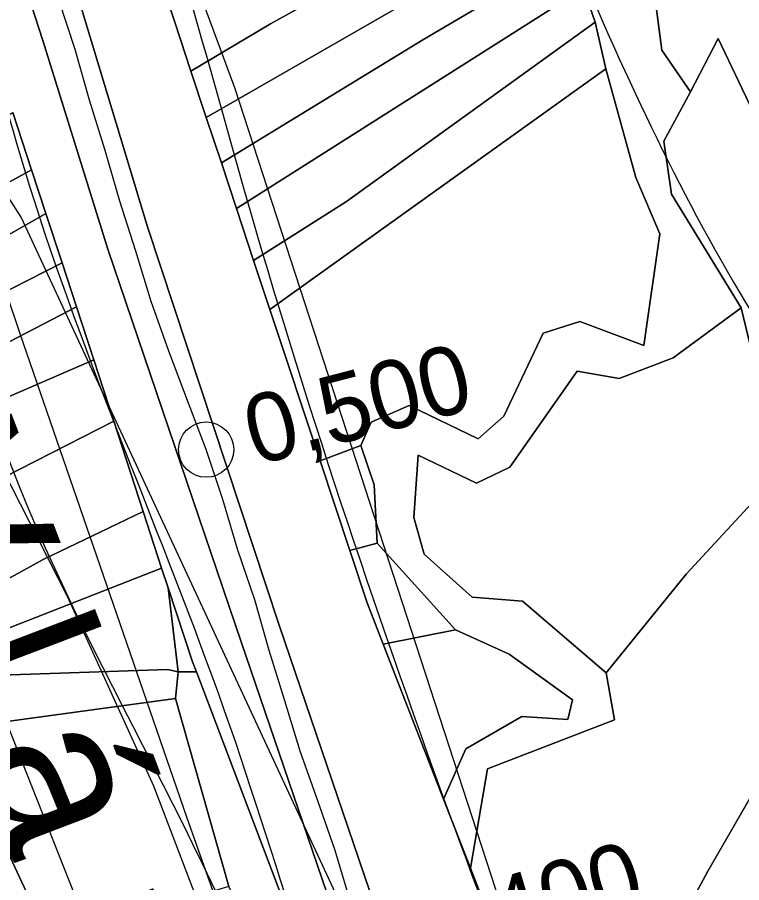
# Model space of a CAD drawing. Extents: x -510989 to -501240, y -1184665 to -1176089.
# Drawn here: x -502524.4 to -502386.8, y -1183677.4 to -1183513.1 of the extents above; entities that cross this region are included whole.
import ezdxf

# ---------------------------------------------------------------- set-up
doc = ezdxf.new("R2010")
doc.units = 0
for name, color, linetype in [('lesni_pozemek', 7, 'Continuous'), ('NAVRH_revitalizace_toku', 7, 'Continuous'), ('orna_puda', 7, 'Continuous'), ('ostatni_plocha_x_draha', 7, 'Continuous'), ('ostatni_plocha_x_jina_plocha', 7, 'Continuous'), ('ostatni_plocha_x_neplodna_puda', 7, 'Continuous'), ('STAV_zaplavove_uzemi', 7, 'Continuous'), ('trasovani_toku', 7, 'Continuous'), ('trvaly_travni_porost', 7, 'Continuous'), ('vodni_plocha_x_vodni_tok_v_koryt_prir_n_upr', 7, 'Continuous'), ('vrstevnice_01', 7, 'Continuous'), ('vrstevnice_02', 7, 'Continuous')]:
    doc.layers.add(name, color=color, linetype=linetype)

msp = doc.modelspace()

# ---------------------------------------------------------------- linework, layer by layer
at = {"layer": 'lesni_pozemek'}
for points in [[(-502495.76, -1183621.41), (-502491.14, -1183635.45), (-502490.42, -1183637.35), (-502493.88, -1183637.39)], [(-502493.88, -1183637.39), (-502490.42, -1183637.35), (-502463.19, -1183709.21), (-502461.09, -1183715.02), (-502465.42, -1183731.94), (-502470.71, -1183727.94), (-502471.26, -1183725.27), (-502478.13, -1183691.64), (-502484.26, -1183678.15), (-502494.36, -1183642.43)], [(-502494.36, -1183642.43), (-502484.26, -1183678.15), (-502505.55, -1183684.54), (-502518.41, -1183688.45), (-502526.62, -1183670.82), (-502538.1, -1183648.41)]]:
    msp.add_lwpolyline(points, close=True, dxfattribs=at)
at = {"layer": 'NAVRH_revitalizace_toku'}
for points in [[(-502483.13, -1183526.47), (-502517.33, -1183434.11), (-502536.76, -1183404.13), (-502565.64, -1183382.47), (-502652.26, -1183345.82), (-502730.56, -1183320.84), (-502788.39, -1183298.1), (-502833.59, -1183265.73), (-502876.96, -1183218.69), (-502926.43, -1183158.22), (-502988.58, -1183083.85), (-503054.43, -1183007.93), (-503113.55, -1182935.36), (-503144.76, -1182880.3), (-503152.89, -1182833), (-503146.24, -1182730.27), (-503133.77, -1182580.05)], [(-502889.3, -1183294.95), (-502841, -1183342.82), (-502735.29, -1183384.52), (-502624.96, -1183415.86), (-502572.61, -1183452.22), (-502555.69, -1183478.85), (-502523.99, -1183573.14), (-502492.28, -1183664.92), (-502458.49, -1183760.32), (-502413.06, -1183825.44), (-502312.6, -1183929.43), (-502238.4, -1184009.7)], [(-502174.69, -1183976.25), (-502358.44, -1183797.55), (-502411.95, -1183732.43), (-502432.65, -1183681.45), (-502483.13, -1183526.47)]]:
    msp.add_lwpolyline(points, dxfattribs=at)
at = {"layer": 'orna_puda'}
for points in [[(-502439.93, -1183477.34), (-502444.13, -1183486.48), (-502446.16, -1183493.63), (-502445.94, -1183497.41), (-502476.36, -1183514.28), (-502491.46, -1183523.26), (-502494.54, -1183513.98), (-502497.64, -1183504.65), (-502441.11, -1183473.36)], [(-502424.58, -1183495.27), (-502488.54, -1183532.06), (-502491.46, -1183523.26), (-502476.36, -1183514.28), (-502445.94, -1183497.41), (-502441.6, -1183501.7)], [(-502419.88, -1183501.15), (-502447.42, -1183517.33), (-502485.66, -1183540.7), (-502488.54, -1183532.06), (-502424.58, -1183495.27)], [(-502416.85, -1183507.5), (-502482.82, -1183549.35), (-502485.66, -1183540.7), (-502447.42, -1183517.33), (-502419.88, -1183501.15)], [(-502414.67, -1183513.96), (-502461.87, -1183548.01), (-502479.55, -1183559.23), (-502482.82, -1183549.35), (-502416.85, -1183507.5)], [(-502412.65, -1183522.81), (-502476.47, -1183568.54), (-502479.55, -1183559.23), (-502461.87, -1183548.01), (-502414.67, -1183513.96)], [(-502386.9, -1183568.21), (-502381.95, -1183588.7), (-502382.6, -1183602.84), (-502397.36, -1183618.85), (-502412.55, -1183637.56), (-502428.43, -1183623.97), (-502438.01, -1183623.22), (-502447.13, -1183615), (-502449.11, -1183608.05), (-502448.25, -1183596.23), (-502437.2, -1183601.55), (-502430.86, -1183598.5), (-502418.1, -1183580.27), (-502410.11, -1183581.67), (-502399.8, -1183577.74)], [(-502459.15, -1183594.38), (-502456.64, -1183601.83), (-502456.05, -1183612.92), (-502461.28, -1183614.35), (-502466.92, -1183597.32)], [(-502461.28, -1183614.35), (-502456.05, -1183612.92), (-502441.2, -1183629.38), (-502454.93, -1183632.13), (-502458, -1183624.26)], [(-502441.2, -1183629.38), (-502430.99, -1183634.05), (-502418.94, -1183642.71), (-502419.85, -1183646.4), (-502428.57, -1183645.84), (-502439.22, -1183651.98), (-502443.46, -1183661.55), (-502454.93, -1183632.13)]]:
    msp.add_lwpolyline(points, close=True, dxfattribs=at)
msp.add_lwpolyline([(-502403.7, -1183506.12), (-502401.96, -1183519.32), (-502396.52, -1183527.2), (-502401.6, -1183536.6), (-502400.16, -1183546.65), (-502386.9, -1183568.21), (-502399.8, -1183577.74), (-502410.11, -1183581.67), (-502418.1, -1183580.27), (-502430.86, -1183598.5), (-502437.2, -1183601.55), (-502448.25, -1183596.23), (-502449.11, -1183608.05), (-502447.13, -1183615), (-502438.01, -1183623.22), (-502428.43, -1183623.97), (-502412.55, -1183637.56), (-502410.97, -1183646.48), (-502435.13, -1183655.82), (-502438.36, -1183674.65), (-502443.46, -1183661.55), (-502439.22, -1183651.98), (-502428.57, -1183645.84), (-502419.85, -1183646.4), (-502418.94, -1183642.71), (-502430.99, -1183634.05), (-502441.2, -1183629.38), (-502456.05, -1183612.92), (-502456.64, -1183601.83), (-502459.15, -1183594.38), (-502457.24, -1183589.98), (-502450.01, -1183586.79), (-502436.91, -1183593.14), (-502432, -1183588.84), (-502424.52, -1183573.05), (-502417.56, -1183570.83), (-502405.41, -1183575.38), (-502402.37, -1183554.21), (-502406.93, -1183543.45), (-502412.65, -1183522.81), (-502414.67, -1183513.96), (-502416.85, -1183507.5)], dxfattribs=at)
at = {"layer": 'ostatni_plocha_x_draha'}
msp.add_lwpolyline([(-502363.19, -1183576.03), (-502391.31, -1183517.1), (-502396.52, -1183527.2), (-502401.96, -1183519.32), (-502403.7, -1183506.12), (-502410.21, -1183494.37), (-502416.29, -1183483.4), (-502421.58, -1183469.46), (-502419.04, -1183463.62), (-502443.98, -1183418.67), (-502455.31, -1183394.31)], dxfattribs=at)
at = {"layer": 'ostatni_plocha_x_jina_plocha'}
for points in [[(-503060.17, -1183046.85), (-503034.84, -1183077.64), (-503009.72, -1183107.8), (-502984.16, -1183138.39), (-502955.83, -1183172.25), (-502921.65, -1183212.09), (-502884.4, -1183254.29), (-502860.65, -1183281.61), (-502834.4, -1183306.92), (-502802.73, -1183325.89), (-502769.34, -1183342.35), (-502704.48, -1183361.8), (-502671.95, -1183372.49), (-502635.35, -1183384.73), (-502613.43, -1183392.06), (-502578.83, -1183410.22), (-502562.56, -1183425.06), (-502546.62, -1183443.77), (-502532.04, -1183479.25), (-502519.57, -1183517.48), (-502507.26, -1183557.11), (-502481.89, -1183631.71), (-502455.69, -1183708.5)], [(-502381.8, -1183805.24), (-502415.5, -1183766.93), (-502433.89, -1183736.3), (-502448.49, -1183705.51), (-502474.67, -1183628.5), (-502499.72, -1183552.82), (-502522.49, -1183477.39), (-502537.23, -1183443.39), (-502557.12, -1183417.28), (-502571.65, -1183403.61), (-502580.98, -1183398.78), (-502612.83, -1183383.51), (-502702.82, -1183354.57), (-502767.45, -1183333.04), (-502798.81, -1183317.9), (-502829.4, -1183299.27), (-502854.9, -1183276.03), (-502887.42, -1183239.74), (-502903.66, -1183221.12), (-502949.5, -1183166.71), (-502977.72, -1183133.02), (-503028.15, -1183070.86)], [(-502527.89, -1183429.57), (-502523.69, -1183435.38), (-502518.97, -1183441.92), (-502518.02, -1183444.64), (-502508.27, -1183472.71), (-502504.4, -1183484.34), (-502503.2, -1183487.94), (-502501.41, -1183493.31), (-502499.72, -1183498.39), (-502497.64, -1183504.65), (-502494.54, -1183513.98), (-502491.46, -1183523.26), (-502488.54, -1183532.06), (-502485.66, -1183540.7), (-502482.82, -1183549.35), (-502479.55, -1183559.23), (-502476.47, -1183568.54), (-502466.92, -1183597.32), (-502461.28, -1183614.35), (-502458, -1183624.26), (-502454.93, -1183632.13), (-502443.46, -1183661.55), (-502438.36, -1183674.65), (-502432.61, -1183689.38)], [(-502463.19, -1183709.21), (-502490.42, -1183637.35), (-502491.14, -1183635.45), (-502495.76, -1183621.41), (-502497.05, -1183617.67), (-502500.53, -1183606.95), (-502506.11, -1183589.74), (-502509.92, -1183578.1), (-502513.22, -1183568.03), (-502515.95, -1183559.71), (-502519.02, -1183550.33), (-502521.74, -1183542.01), (-502525.29, -1183531.15)]]:
    msp.add_lwpolyline(points, dxfattribs=at)
at = {"layer": 'ostatni_plocha_x_neplodna_puda'}
msp.add_lwpolyline([(-502538.1, -1183648.41), (-502526.62, -1183670.82), (-502518.41, -1183688.45), (-502515.18, -1183695.53), (-502530.17, -1183702.17), (-502531.67, -1183713.28), (-502524.4, -1183731.62), (-502516.42, -1183743.61), (-502530.93, -1183756.93), (-502550.18, -1183721.64), (-502571.7, -1183680.37), (-502577.27, -1183672.88), (-502561.55, -1183663.73), (-502538.7, -1183647.17)], close=True, dxfattribs=at)
at = {"layer": 'STAV_zaplavove_uzemi'}
for points in [[(-502723.47, -1180576.88), (-502750.97, -1180610.73), (-502772.12, -1180647.75), (-502783.76, -1180692.17), (-502790.11, -1180735.54), (-502816.55, -1180769.39), (-502838.76, -1180789.49), (-502880.02, -1180813.82), (-502947.71, -1180825.45), (-502980.5, -1180833.91), (-503008.01, -1180838.14), (-503027.04, -1180827.57), (-503058.78, -1180840.26), (-503097.92, -1180865.65), (-503133.88, -1180877.28), (-503224.85, -1180888.92), (-503331.68, -1180909.01), (-503349.66, -1180914.3), (-503380.34, -1180944.98), (-503395.15, -1180996.81), (-503404.67, -1181054.99), (-503414.18, -1181088.83), (-503405.74, -1181137.71), (-503341.21, -1181192.71), (-503275.63, -1181213.86), (-503238.61, -1181228.67), (-503221.69, -1181245.6), (-503229.09, -1181273.1), (-503244.96, -1181310.12), (-503251.3, -1181333.39), (-503243.9, -1181363.01), (-503246.02, -1181393.68), (-503244.96, -1181433.88), (-503251.3, -1181477.25), (-503261.88, -1181518.5), (-503269.29, -1181530.14), (-503299, -1181579.21), (-503326.93, -1181610.62), (-503351.36, -1181638.55), (-503381.61, -1181666.47), (-503397.91, -1181682.76), (-503420.01, -1181721.16), (-503428.16, -1181736.28), (-503464.23, -1181735.12), (-503497.97, -1181758.39), (-503482.84, -1181800.28), (-503460.74, -1181841), (-503407.53, -1181883.86), (-503369.52, -1181914.83), (-503348.4, -1181945.81), (-503334.32, -1181976.78), (-503286.45, -1182017.61), (-503224.5, -1182073.92), (-503185.08, -1182121.79), (-503159.74, -1182180.92), (-503125.16, -1182269.48), (-503118.18, -1182319.52), (-503118.18, -1182384.67), (-503122.84, -1182470.78), (-503133.31, -1182562.7), (-503147.27, -1182666.25), (-503152.24, -1182800.82), (-503140.98, -1182878.25), (-503110, -1182947.24), (-503050.82, -1183014.1), (-502950.75, -1183132.78), (-502862.33, -1183242.16), (-502789.02, -1183301.5), (-502594.33, -1183372.67), (-502552.52, -1183394.35), (-502521.54, -1183433.06), (-502481.28, -1183546.12), (-502442.56, -1183663.81), (-502399.2, -1183755.19), (-502318.67, -1183838.81), (-502270.66, -1183889.92), (-502173.29, -1183977.22)], [(-502250.32, -1184002.61), (-502355.07, -1183875.41), (-502442.37, -1183790.61), (-502477.29, -1183700.82), (-502532.16, -1183578.61), (-502567.08, -1183448.91), (-502626.05, -1183402.34), (-502705.41, -1183380.59), (-502814.2, -1183349.87), (-502882.03, -1183297.39), (-502931.95, -1183237.24), (-503042.02, -1183107.97), (-503139.64, -1183018.94), (-503222.14, -1182957.59), (-503308.56, -1182839.96), (-503316.24, -1182784.92), (-503330.32, -1182756.77), (-503348.24, -1182719.65), (-503334.16, -1182651.82), (-503323.92, -1182595.5), (-503313.68, -1182526.39), (-503294.1, -1182480.5), (-503251.86, -1182396.03), (-503229.34, -1182314.37), (-503216.1, -1182227.15), (-503242.43, -1182174.5), (-503271.86, -1182129.59), (-503287.34, -1182081.58), (-503343.88, -1182028.1), (-503361.79, -1182008.91), (-503396.35, -1181952.59), (-503442.43, -1181933.39), (-503497.46, -1181888.6), (-503525.62, -1181860.44), (-503528.18, -1181837.4), (-503548.66, -1181767.01), (-503558.9, -1181729.89), (-503576.82, -1181682.53), (-503578.1, -1181621.1), (-503567.86, -1181572.46), (-503552.5, -1181536.63), (-503538.04, -1181458.36), (-503518.33, -1181411.9), (-503509.88, -1181341.51), (-503497.21, -1181207.63), (-503499.77, -1181097.56), (-503498.02, -1181031.35), (-503510.82, -1180970.85), (-503549.22, -1180952.23), (-503571.32, -1180940.6), (-503605.07, -1180937.11), (-503651.61, -1180939.44), (-503671.39, -1180917.33), (-503679.53, -1180892.89), (-503713.27, -1180871.95), (-503727.24, -1180859.15), (-503734.22, -1180833.55), (-503728.4, -1180799.81), (-503741.2, -1180770.72), (-503722.82, -1180725.17), (-503721.54, -1180703.41), (-503731.78, -1180697.01), (-503767.61, -1180699.57), (-503790.65, -1180697.01), (-503817.53, -1180697.01), (-503861.04, -1180686.77), (-503889.2, -1180675.25), (-503900.72, -1180668.85), (-503953.2, -1180679.09), (-503997.99, -1180697.01), (-504063.27, -1180722.61), (-504109.34, -1180749.49), (-504142.62, -1180776.36), (-504177.18, -1180796.84), (-504211.73, -1180817.32), (-504414.98, -1180961.5), (-504472.7, -1180998.11), (-504544.51, -1181068.5), (-504600.82, -1181143.12), (-504621.94, -1181196.62), (-504641.65, -1181267.01), (-504660.25, -1181350.62), (-504634.7, -1181398.32), (-504617.66, -1181447.72), (-504600.62, -1181492.01), (-504587, -1181548.23), (-504592.11, -1181628.29), (-504569.96, -1181682.81), (-504568.26, -1181664.07), (-504554.63, -1181621.48), (-504547.82, -1181597.63)], [(-502765.18, -1180820.83), (-502819.12, -1180854.68), (-502855.09, -1180856.79), (-502878.36, -1180851.5), (-502911.15, -1180848.33), (-502954.52, -1180870.54), (-502984.14, -1180869.48), (-503005.29, -1180861.02), (-503048.66, -1180872.66), (-503074.04, -1180895.93), (-503100.49, -1180910.74), (-503124.82, -1180934.01), (-503148.09, -1180961.51), (-503167.13, -1180991.13), (-503214.18, -1181039.04), (-503223.14, -1181058.24), (-503224.42, -1181086.39), (-503233.38, -1181129.91), (-503224.42, -1181152.95), (-503210.34, -1181174.71), (-503189.86, -1181187.51), (-503177.06, -1181216.94), (-503187.3, -1181265.58), (-503182.09, -1181326.92), (-503202.22, -1181367.18), (-503223.9, -1181396.6), (-503227, -1181422.93), (-503244.04, -1181475.59), (-503248.68, -1181509.66), (-503278.16, -1181558.16), (-503308.83, -1181601.52), (-503351.14, -1181645.95), (-503365.95, -1181659.7), (-503395.57, -1181685.09), (-503411.43, -1181722.11), (-503422.01, -1181739.03), (-503437.88, -1181747.49), (-503460.09, -1181743.26), (-503481.25, -1181748.55), (-503492.88, -1181761.25), (-503472.79, -1181803.56), (-503443.17, -1181840.58), (-503413.55, -1181857.5), (-503278.84, -1181941.97), (-503242.23, -1181977.17), (-503180.29, -1182027.85), (-503125.38, -1182098.25), (-503088.78, -1182167.23), (-503075.54, -1182217), (-503114.26, -1182162.8), (-503152.97, -1182091.56), (-503197.89, -1182048.2), (-503210.28, -1182032.71), (-503231.96, -1182021.87), (-503259.83, -1182017.22), (-503266.03, -1182021.87), (-503224.21, -1182048.2), (-503199.43, -1182076.07), (-503157.62, -1182114.79), (-503135.94, -1182159.7), (-503118.9, -1182207.71), (-503111.16, -1182251.07), (-503108.24, -1182409.43), (-503115.92, -1182478.55), (-503128.72, -1182603.98), (-503131.28, -1182696.13), (-503104.4, -1182780.6), (-503071.45, -1182869.91), (-503052.71, -1182886.94), (-502977.76, -1182944.86), (-502838.07, -1183047.07), (-502664.31, -1183174.84), (-502563.8, -1183270.24), (-502485.44, -1183353.71), (-502446.26, -1183432.07), (-502383.48, -1183571.46), (-502315.46, -1183658.04), (-502253.62, -1183724), (-502158.8, -1183808.51), (-502045.43, -1183923.94), (-501930, -1184016.7), (-501793.89, -1184089.91), (-501746.5, -1184127.32), (-501709.09, -1184197.15)], [(-502226.81, -1183999.33), (-502311.75, -1183908.57), (-502419.96, -1183792.22), (-502451.37, -1183739.86), (-502483.95, -1183647.94), (-502521.19, -1183547.88), (-502550.27, -1183461.78), (-502572.38, -1183429.2), (-502656.85, -1183386.44), (-502768.21, -1183357), (-502834.76, -1183325), (-502889.79, -1183272.53), (-502938.43, -1183213.65), (-503042.23, -1183094.94), (-503121.07, -1183000.61), (-503188.65, -1182909.1), (-503198.5, -1182830.26), (-503192.9, -1182654.04), (-503169.63, -1182457.41), (-503165.02, -1182331.94), (-503174.64, -1182244.43), (-503211.18, -1182165.58), (-503248.68, -1182104.04), (-503298.6, -1182058.14), (-503358.04, -1182010.06), (-503388.64, -1181959.36), (-503422.73, -1181920.9), (-503472.56, -1181875.44), (-503525.05, -1181800.26), (-503528.23, -1181753.72), (-503520.82, -1181644.77), (-503514.48, -1181592.94), (-503470.14, -1181471.68), (-503458.61, -1181430.33), (-503465.34, -1181377.45), (-503493.67, -1181297.01), (-503493.67, -1181272.57), (-503489.02, -1181233.01), (-503455.28, -1181146.91), (-503458.77, -1181102.69), (-503461.1, -1181050.33), (-503461.1, -1181016.59), (-503465.75, -1180995.65), (-503478.55, -1180979.36)]]:
    msp.add_spline(points, degree=3, dxfattribs=at)
at = {"layer": 'trasovani_toku'}
for p, q in [((-502513.43, -1183519.18), (-502516.54, -1183509.68)), ((-502510.74, -1183528.82), (-502513.43, -1183519.18)), ((-502507.76, -1183538.36), (-502510.74, -1183528.82)), ((-502504.99, -1183547.97), (-502507.76, -1183538.36)), ((-502501.94, -1183557.49), (-502504.99, -1183547.97)), ((-502499, -1183567.05), (-502501.94, -1183557.49)), ((-502495.66, -1183576.48), (-502499, -1183567.05)), ((-502492.08, -1183585.81), (-502495.66, -1183576.48)), ((-502488.56, -1183595.17), (-502492.08, -1183585.81)), ((-502485.42, -1183604.67), (-502488.56, -1183595.17)), ((-502482.56, -1183614.25), (-502485.42, -1183604.67)), ((-502479.29, -1183623.7), (-502482.56, -1183614.25)), ((-502476.61, -1183633.33), (-502479.29, -1183623.7)), ((-502473.64, -1183642.89), (-502476.61, -1183633.33)), ((-502470.73, -1183652.45), (-502473.64, -1183642.89)), ((-502467.32, -1183661.85), (-502470.73, -1183652.45)), ((-502464.08, -1183671.31), (-502467.32, -1183661.85)), ((-502461.17, -1183680.88), (-502464.08, -1183671.31))]:
    msp.add_line(p, q, dxfattribs=at)
msp.add_circle((-502488.56, -1183595.17), 5.25, dxfattribs=at)
at = {"layer": 'trvaly_travni_porost'}
for points in [[(-502391.31, -1183517.1), (-502363.19, -1183576.03), (-502377.13, -1183596.62), (-502381.95, -1183588.7), (-502386.9, -1183568.21), (-502400.16, -1183546.65), (-502401.6, -1183536.6), (-502396.52, -1183527.2)], [(-502406.93, -1183543.45), (-502402.37, -1183554.21), (-502405.41, -1183575.38), (-502417.56, -1183570.83), (-502424.52, -1183573.05), (-502432, -1183588.84), (-502436.91, -1183593.14), (-502450.01, -1183586.79), (-502457.24, -1183589.98), (-502459.15, -1183594.38), (-502466.92, -1183597.32), (-502476.47, -1183568.54), (-502412.65, -1183522.81)], [(-502525.29, -1183531.15), (-502521.74, -1183542.01), (-502551.38, -1183558.32), (-502574.86, -1183575.16), (-502605.41, -1183600.23), (-502629.24, -1183622.38), (-502633.02, -1183615.8), (-502603.39, -1183586.54), (-502572.4, -1183562.94), (-502540.94, -1183540.28)], [(-502521.74, -1183542.01), (-502519.02, -1183550.33), (-502537.89, -1183561.07), (-502561.3, -1183575.85), (-502579.81, -1183590.47), (-502606.85, -1183612.91), (-502623.93, -1183628.37), (-502629.24, -1183622.38), (-502605.41, -1183600.23), (-502574.86, -1183575.16), (-502551.38, -1183558.32)], [(-502519.02, -1183550.33), (-502515.95, -1183559.71), (-502532.15, -1183567.9), (-502555.7, -1183582.98), (-502576.19, -1183598.46), (-502602.23, -1183621.51), (-502616.18, -1183635.08), (-502623.93, -1183628.37), (-502606.85, -1183612.91), (-502579.81, -1183590.47), (-502561.3, -1183575.85), (-502537.89, -1183561.07)], [(-502515.95, -1183559.71), (-502513.22, -1183568.03), (-502533.96, -1183578.8), (-502561.37, -1183596.09), (-502595.07, -1183623.02), (-502612.41, -1183639.13), (-502616.18, -1183635.08), (-502602.23, -1183621.51), (-502576.19, -1183598.46), (-502555.7, -1183582.98), (-502532.15, -1183567.9)], [(-502513.22, -1183568.03), (-502509.92, -1183578.1), (-502527.94, -1183585.87), (-502550.78, -1183599.91), (-502562.74, -1183608.23), (-502589.2, -1183628.14), (-502607.2, -1183645), (-502612.41, -1183639.13), (-502595.07, -1183623.02), (-502561.37, -1183596.09), (-502533.96, -1183578.8)], [(-502527.94, -1183585.87), (-502509.92, -1183578.1), (-502506.11, -1183589.74), (-502526.95, -1183600.39), (-502545.07, -1183610.08), (-502570.38, -1183627.14), (-502589, -1183640.37), (-502602.24, -1183650.57), (-502607.2, -1183645), (-502589.2, -1183628.14), (-502562.74, -1183608.23), (-502550.78, -1183599.91)], [(-502506.11, -1183589.74), (-502500.53, -1183606.95), (-502519.56, -1183616.01), (-502549.45, -1183632.51), (-502579.13, -1183651.74), (-502592.07, -1183660.38), (-502602.24, -1183650.57), (-502589, -1183640.37), (-502570.38, -1183627.14), (-502545.07, -1183610.08), (-502526.95, -1183600.39)], [(-502382.6, -1183602.84), (-502379.84, -1183620.52), (-502370.83, -1183638.15), (-502381.68, -1183655.18), (-502393.24, -1183675.23), (-502413.04, -1183712.01), (-502423.25, -1183706.84), (-502432.61, -1183689.38), (-502438.36, -1183674.65), (-502435.13, -1183655.82), (-502410.97, -1183646.48), (-502412.55, -1183637.56), (-502397.36, -1183618.85)], [(-502500.53, -1183606.95), (-502497.05, -1183617.67), (-502533.79, -1183632.04), (-502561.49, -1183649.67), (-502585.07, -1183663.84), (-502592.07, -1183660.38), (-502579.13, -1183651.74), (-502549.45, -1183632.51), (-502519.56, -1183616.01)], [(-502497.05, -1183617.67), (-502495.76, -1183621.41), (-502493.88, -1183637.39), (-502495.94, -1183636.93), (-502529.46, -1183638.07), (-502540.1, -1183644.24), (-502560.34, -1183659.23), (-502578.93, -1183670.64), (-502585.07, -1183663.84), (-502561.49, -1183649.67), (-502533.79, -1183632.04)], [(-502495.94, -1183636.93), (-502493.88, -1183637.39), (-502494.36, -1183642.43), (-502538.1, -1183648.41), (-502538.7, -1183647.17), (-502540.1, -1183644.24), (-502529.46, -1183638.07)], [(-502370.83, -1183638.15), (-502359.83, -1183662.44), (-502386.49, -1183708.63), (-502407.91, -1183747.44), (-502419.37, -1183729.49), (-502419.85, -1183727.98), (-502409.31, -1183722.47), (-502413.04, -1183712.01), (-502393.24, -1183675.23), (-502381.68, -1183655.18)]]:
    msp.add_lwpolyline(points, close=True, dxfattribs=at)
at = {"layer": 'vodni_plocha_x_vodni_tok_v_koryt_prir_n_upr'}
for points in [[(-502455.69, -1183708.5), (-502481.89, -1183631.71), (-502507.26, -1183557.11), (-502519.57, -1183517.48), (-502532.04, -1183479.25), (-502546.62, -1183443.77), (-502562.56, -1183425.06), (-502578.83, -1183410.22), (-502613.43, -1183392.06), (-502635.35, -1183384.73), (-502671.95, -1183372.49), (-502704.48, -1183361.8), (-502769.34, -1183342.35), (-502802.73, -1183325.89), (-502834.4, -1183306.92), (-502860.65, -1183281.61), (-502884.4, -1183254.29), (-502921.65, -1183212.09), (-502955.83, -1183172.25), (-502984.16, -1183138.39), (-503009.72, -1183107.8), (-503034.84, -1183077.64), (-503060.17, -1183046.85)], [(-503028.15, -1183070.86), (-502977.72, -1183133.02), (-502949.5, -1183166.71), (-502903.66, -1183221.12), (-502887.42, -1183239.74), (-502854.9, -1183276.03), (-502829.4, -1183299.27), (-502798.81, -1183317.9), (-502767.45, -1183333.04), (-502702.82, -1183354.57), (-502612.83, -1183383.51), (-502580.98, -1183398.78), (-502571.65, -1183403.61), (-502557.12, -1183417.28), (-502537.23, -1183443.39), (-502522.49, -1183477.39), (-502499.72, -1183552.82), (-502474.67, -1183628.5), (-502448.49, -1183705.51), (-502433.89, -1183736.3), (-502415.5, -1183766.93), (-502381.8, -1183805.24)]]:
    msp.add_lwpolyline(points, dxfattribs=at)
at = {"layer": 'vrstevnice_01'}
for points in [[(-502457.19, -1183694), (-502523.69, -1183551), (-502583.19, -1183458), (-502624.09, -1183417), (-502687, -1183391), (-502758.81, -1183377), (-502806.31, -1183354), (-502847.5, -1183317), (-502899.41, -1183267), (-502954.31, -1183211), (-502979.19, -1183193), (-503031.19, -1183162), (-503042.41, -1183154), (-503078.81, -1183120), (-503096, -1183100), (-503126.69, -1183062)], [(-502643.81, -1183998), (-502616.09, -1183989), (-502598.69, -1183980), (-502579, -1183969), (-502557, -1183953), (-502523, -1183924), (-502506.5, -1183903), (-502496.09, -1183877), (-502486.19, -1183842), (-502483.09, -1183814), (-502484.41, -1183777), (-502486.19, -1183765), (-502494.09, -1183732), (-502501.19, -1183711), (-502528.91, -1183641), (-502575.69, -1183545), (-502586.5, -1183525), (-502592.34, -1183517.11)]]:
    msp.add_lwpolyline(points, dxfattribs=at)
at = {"layer": 'vrstevnice_02'}
msp.add_lwpolyline([(-502838, -1183358), (-502782.69, -1183378), (-502764, -1183387), (-502710.81, -1183416), (-502657.81, -1183430), (-502644.09, -1183436), (-502627.81, -1183445), (-502616.5, -1183454), (-502598.91, -1183471), (-502588.31, -1183483), (-502570.09, -1183511), (-502541, -1183570), (-502540, -1183574), (-502515, -1183623), (-502498.59, -1183659), (-502479.5, -1183709)], dxfattribs=at)

# ---------------------------------------------------------------- texts
at = {"layer": 'trasovani_toku'}
for s, height, rotation, p in [('0,500', 13, 14.5801, (-502479.25, -1183598.23)), ('V l á r a', 30, 290.8774, (-502553.68, -1183598.76)), ('0,400', 13, 16.7059, (-502446.18, -1183694.11))]:
    msp.add_text(s, height=height, rotation=rotation, dxfattribs=at).set_placement(p)

doc.saveas('drawing.dxf')
